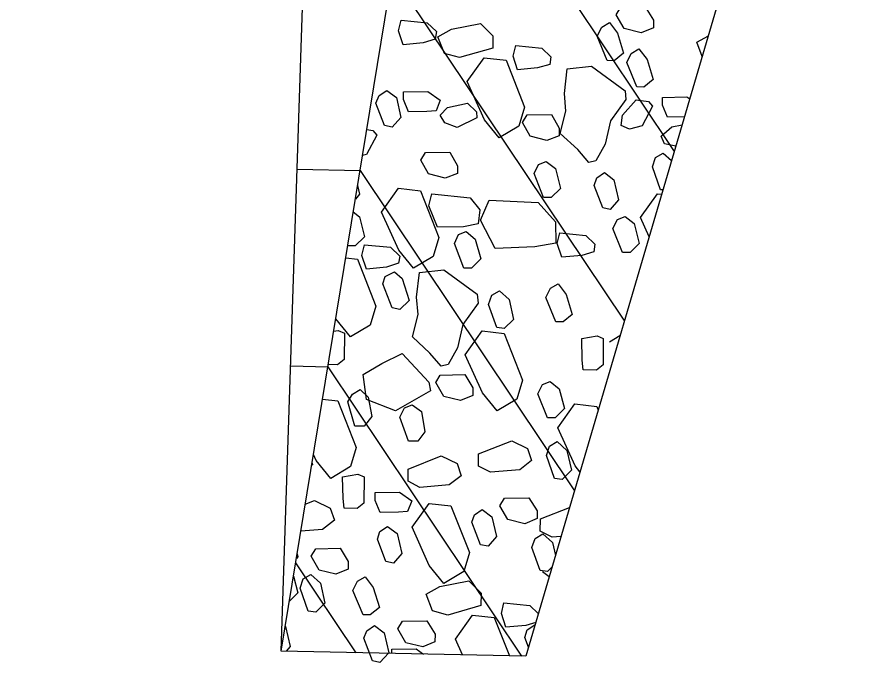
# Model space of a CAD drawing. Extents: x 2384780 to 2405432, y 547869 to 573706.
# Drawn here: x 2395714.42 to 2395746.01, y 553724.93 to 553749.39 of the extents above; entities that cross this region are included whole.
import ezdxf

# ---------------------------------------------------------------- set-up
doc = ezdxf.new("R2010")
doc.units = 0
for name, color, linetype in [('Old_Level_1', 7, 'Continuous'), ('Old_Level_10', 7, 'Continuous'), ('Old_Level_23', 7, 'Continuous'), ('Old_Level_56', 7, 'Continuous'), ('Old_Level_63', 7, 'Continuous')]:
    doc.layers.add(name, color=color, linetype=linetype)

msp = doc.modelspace()

# ---------------------------------------------------------------- linework, layer by layer
at = {"layer": 'Old_Level_1'}
msp.add_line((2395756.774, 553806.246), (2395733.132, 553725.867), dxfattribs=at)
at = {"layer": 'Old_Level_10'}
for p, q in [((2395729.404, 553758.185), (2395738.597, 553744.448)), ((2395728.219, 553750.965), (2395736.76, 553738.203)), ((2395727.035, 553743.744), (2395734.923, 553731.957)), ((2395725.851, 553736.524), (2395732.981, 553725.87)), ((2395724.666, 553729.304), (2395726.878, 553725.998))]:
    msp.add_line(p, q, dxfattribs=at)
for points in [[(2395737.827, 553749.001), (2395737.376, 553748.816), (2395736.758, 553748.968), (2395736.459, 553749.476), (2395736.629, 553749.756), (2395737.53, 553749.771), (2395737.828, 553749.282), (2395737.827, 553749.001)], [(2395729.805, 553748.58), (2395729.354, 553748.451), (2395728.623, 553748.378), (2395728.456, 553748.885), (2395728.55, 553749.279), (2395729.507, 553749.181), (2395729.843, 553748.861), (2395729.805, 553748.58)], [(2395729.895, 553748.672), (2395730.402, 553748.952), (2395731.471, 553749.155), (2395731.92, 553748.704), (2395731.918, 553748.253), (2395730.698, 553747.902), (2395730.137, 553748.054), (2395729.895, 553748.672)], [(2395736.208, 553749.196), (2395736.507, 553748.801), (2395736.73, 553748.069), (2395736.391, 553747.789), (2395736.128, 553747.79), (2395735.757, 553748.691), (2395735.927, 553749.028), (2395736.208, 553749.196)], [(2395739.423, 553748.471), (2395739.85, 553748.706)], [(2395734.016, 553747.651), (2395733.565, 553747.522), (2395732.834, 553747.449), (2395732.667, 553747.956), (2395732.762, 553748.35), (2395733.718, 553748.253), (2395734.054, 553747.932), (2395734.016, 553747.651)], [(2395739.627, 553747.949), (2395739.423, 553748.471)], [(2395737.297, 553748.226), (2395737.596, 553747.832), (2395737.819, 553747.1), (2395737.48, 553746.82), (2395737.217, 553746.821), (2395736.846, 553747.722), (2395737.016, 553748.059), (2395737.297, 553748.226)], [(2395732.151, 553744.951), (2395731.612, 553745.613), (2395730.979, 553747.019), (2395731.607, 553747.893), (2395732.407, 553747.805), (2395733.091, 553746.084), (2395732.88, 553745.383), (2395732.151, 553744.951)], [(2395735.551, 553747.587), (2395736.785, 553746.682), (2395736.812, 553746.36), (2395736.256, 553745.577), (2395736.056, 553744.712), (2395735.712, 553744.099), (2395735.458, 553744.036), (2395735.044, 553744.518), (2395734.398, 553745.115), (2395734.606, 553745.933), (2395734.552, 553746.579), (2395734.653, 553747.487), (2395735.551, 553747.587)], [(2395728.016, 553746.694), (2395728.371, 553746.431), (2395728.538, 553745.699), (2395728.218, 553745.344), (2395727.936, 553745.401), (2395727.621, 553746.228), (2395727.734, 553746.508), (2395728.016, 553746.694)], [(2395729.832, 553745.942), (2395729.494, 553745.924), (2395728.819, 553745.909), (2395728.633, 553746.359), (2395728.635, 553746.641), (2395729.534, 553746.655), (2395729.984, 553746.336), (2395729.832, 553745.942)], [(2395738.972, 553745.722), (2395738.347, 553745.708), (2395738.161, 553746.158), (2395738.163, 553746.44), (2395739.062, 553746.454), (2395739.166, 553746.381)], [(2395729.988, 553745.782), (2395730.252, 553746.063), (2395730.983, 553746.229), (2395731.32, 553745.909), (2395731.338, 553745.684), (2395730.604, 553745.33), (2395730.155, 553745.501), (2395729.988, 553745.782)], [(2395736.646, 553745.4), (2395736.695, 553745.781), (2395737.191, 553746.345), (2395737.652, 553746.283), (2395737.797, 553746.111), (2395737.411, 553745.394), (2395736.947, 553745.27), (2395736.646, 553745.4)], [(2395734.359, 553745.02), (2395733.909, 553744.853), (2395733.291, 553745.006), (2395733.011, 553745.513), (2395733.181, 553745.794), (2395734.081, 553745.809), (2395734.36, 553745.302), (2395734.359, 553745.02)], [(2395727.283, 553745.255), (2395727.509, 553745.225), (2395727.655, 553745.052), (2395727.269, 553744.336), (2395727.126, 553744.297)], [(2395738.109, 553745.015), (2395738.504, 553745.351), (2395738.885, 553745.425)], [(2395738.655, 553744.644), (2395738.239, 553744.733), (2395738.109, 553745.015)], [(2395730.621, 553743.636), (2395730.171, 553743.469), (2395729.552, 553743.621), (2395729.273, 553744.128), (2395729.442, 553744.409), (2395730.342, 553744.425), (2395730.621, 553743.918), (2395730.621, 553743.636)], [(2395738.18, 553743.03), (2395738.093, 553743.041), (2395737.797, 553743.887), (2395737.91, 553744.223), (2395738.192, 553744.391)], [(2395738.192, 553744.391), (2395738.499, 553744.115)], [(2395733.888, 553744.084), (2395734.224, 553743.82), (2395734.409, 553743.089), (2395734.07, 553742.753), (2395733.789, 553742.753), (2395733.436, 553743.635), (2395733.607, 553743.973), (2395733.888, 553744.084)], [(2395736.024, 553743.668), (2395736.379, 553743.404), (2395736.545, 553742.672), (2395736.244, 553742.317), (2395735.963, 553742.375), (2395735.647, 553743.201), (2395735.742, 553743.481), (2395736.024, 553743.668)], [(2395726.944, 553743.193), (2395727.017, 553742.873), (2395726.862, 553742.691)], [(2395728.996, 553740.15), (2395728.458, 553740.812), (2395727.825, 553742.218), (2395728.453, 553743.092), (2395729.254, 553743.004), (2395729.938, 553741.282), (2395729.725, 553740.582), (2395728.996, 553740.15)], [(2395731.381, 553741.789), (2395730.837, 553741.679), (2395729.881, 553741.664), (2395729.565, 553742.452), (2395729.679, 553742.883), (2395731.084, 553742.747), (2395731.439, 553742.295), (2395731.381, 553741.789)], [(2395734.24, 553741.069), (2395733.47, 553740.941), (2395732.007, 553740.871), (2395731.468, 553741.923), (2395731.789, 553742.654), (2395733.589, 553742.571), (2395734.223, 553741.857), (2395734.24, 553741.069)], [(2395737.673, 553741.307), (2395737.353, 553742.017), (2395737.981, 553742.891), (2395738.134, 553742.874)], [(2395726.785, 553742.22), (2395727.012, 553742.041), (2395727.197, 553741.31), (2395726.859, 553740.974), (2395726.581, 553740.975)], [(2395736.791, 553742.059), (2395737.127, 553741.795), (2395737.311, 553741.064), (2395736.973, 553740.728), (2395736.692, 553740.728), (2395736.339, 553741.611), (2395736.509, 553741.948), (2395736.791, 553742.059)], [(2395730.939, 553741.505), (2395731.277, 553741.223), (2395731.48, 553740.49), (2395731.141, 553740.155), (2395730.86, 553740.155), (2395730.507, 553741.057), (2395730.658, 553741.394), (2395730.939, 553741.505)], [(2395735.642, 553740.753), (2395735.192, 553740.624), (2395734.46, 553740.552), (2395734.293, 553741.058), (2395734.388, 553741.452), (2395735.343, 553741.355), (2395735.68, 553741.035), (2395735.642, 553740.753)], [(2395728.456, 553740.337), (2395728.006, 553740.189), (2395727.274, 553740.116), (2395727.107, 553740.623), (2395727.202, 553741.017), (2395728.159, 553740.919), (2395728.495, 553740.599), (2395728.456, 553740.337)], [(2395726.507, 553740.527), (2395726.938, 553740.48), (2395727.621, 553738.758), (2395727.41, 553738.058), (2395726.681, 553737.626)], [(2395730.115, 553740.094), (2395731.35, 553739.19), (2395731.377, 553738.867), (2395730.821, 553738.084), (2395730.621, 553737.22), (2395730.277, 553736.606), (2395730.022, 553736.543), (2395729.609, 553737.025), (2395728.962, 553737.623), (2395729.17, 553738.441), (2395729.117, 553739.086), (2395729.218, 553739.995), (2395730.115, 553740.094)], [(2395728.301, 553740.018), (2395728.581, 553739.774), (2395728.841, 553738.966), (2395728.502, 553738.631), (2395728.221, 553738.688), (2395727.868, 553739.57), (2395727.964, 553739.851), (2395728.301, 553740.018)], [(2395734.325, 553739.577), (2395734.623, 553739.182), (2395734.846, 553738.45), (2395734.508, 553738.171), (2395734.245, 553738.171), (2395733.873, 553739.073), (2395734.043, 553739.41), (2395734.325, 553739.577)], [(2395732.162, 553739.321), (2395732.517, 553739.001), (2395732.683, 553738.268), (2395732.344, 553737.932), (2395732.063, 553737.971), (2395731.766, 553738.816), (2395731.88, 553739.153), (2395732.162, 553739.321)], [(2395726.681, 553737.626), (2395726.143, 553738.288), (2395726.141, 553738.292)], [(2395726.064, 553737.829), (2395726.231, 553737.857), (2395726.458, 553737.765), (2395726.447, 553736.796), (2395726.203, 553736.595), (2395725.863, 553736.602)], [(2395732.076, 553734.898), (2395731.537, 553735.559), (2395730.905, 553736.965), (2395731.532, 553737.84), (2395732.333, 553737.751), (2395733.016, 553736.03), (2395732.805, 553735.33), (2395732.076, 553734.898)], [(2395735.248, 553736.404), (2395735.212, 553736.764), (2395735.194, 553737.562), (2395735.759, 553737.656), (2395735.986, 553737.564), (2395735.975, 553736.595), (2395735.731, 553736.394), (2395735.248, 553736.404)], [(2395736.599, 553737.657), (2395736.209, 553737.425)], [(2395727.144, 553736.236), (2395727.84, 553736.645), (2395728.59, 553737.016), (2395729.561, 553735.962), (2395729.633, 553735.641), (2395728.339, 553734.9), (2395727.272, 553735.316), (2395727.144, 553736.236)], [(2395731.184, 553735.463), (2395730.734, 553735.277), (2395730.116, 553735.431), (2395729.818, 553735.938), (2395729.988, 553736.218), (2395730.888, 553736.233), (2395731.186, 553735.745), (2395731.184, 553735.463)], [(2395734.031, 553735.978), (2395734.367, 553735.715), (2395734.552, 553734.983), (2395734.213, 553734.646), (2395733.932, 553734.647), (2395733.579, 553735.53), (2395733.749, 553735.866), (2395734.031, 553735.978)], [(2395727.036, 553735.683), (2395727.335, 553735.4), (2395727.464, 553734.688), (2395727.181, 553734.333), (2395726.844, 553734.334), (2395726.584, 553735.235), (2395726.754, 553735.515), (2395727.036, 553735.683)], [(2395725.655, 553735.329), (2395726.214, 553735.267), (2395726.898, 553733.546), (2395726.686, 553732.846), (2395725.957, 553732.414)], [(2395728.956, 553735.12), (2395729.292, 553734.875), (2395729.421, 553734.124), (2395729.157, 553733.787), (2395728.82, 553733.789), (2395728.504, 553734.671), (2395728.674, 553735.008), (2395728.956, 553735.12)], [(2395735.127, 553732.652), (2395734.947, 553732.875), (2395734.314, 553734.28), (2395734.942, 553735.155), (2395735.742, 553735.066), (2395735.797, 553734.929)], [(2395733.348, 553733.068), (2395732.916, 553732.731), (2395731.833, 553732.643), (2395731.397, 553732.868), (2395731.399, 553733.318), (2395732.62, 553733.801), (2395733.2, 553733.518), (2395733.348, 553733.068)], [(2395734.289, 553733.766), (2395734.644, 553733.446), (2395734.811, 553732.714), (2395734.471, 553732.378), (2395734.191, 553732.416), (2395733.894, 553733.261), (2395734.007, 553733.598), (2395734.289, 553733.766)], [(2395725.957, 553732.414), (2395725.419, 553733.076), (2395725.32, 553733.293)], [(2395730.752, 553732.507), (2395730.319, 553732.171), (2395729.237, 553732.081), (2395728.8, 553732.307), (2395728.803, 553732.757), (2395730.023, 553733.24), (2395730.604, 553732.957), (2395730.752, 553732.507)], [(2395725.269, 553732.976), (2395725.282, 553732.915), (2395725.254, 553732.887)], [(2395726.446, 553731.314), (2395726.41, 553731.674), (2395726.391, 553732.473), (2395726.956, 553732.567), (2395727.184, 553732.475), (2395727.173, 553731.506), (2395726.928, 553731.305), (2395726.446, 553731.314)], [(2395728.786, 553731.19), (2395728.449, 553731.172), (2395727.773, 553731.157), (2395727.588, 553731.606), (2395727.589, 553731.889), (2395728.489, 553731.903), (2395728.938, 553731.583), (2395728.786, 553731.19)], [(2395725.022, 553731.471), (2395725.361, 553731.605), (2395725.942, 553731.322), (2395726.09, 553730.872)], [(2395733.547, 553730.932), (2395733.095, 553730.747), (2395732.478, 553730.9), (2395732.18, 553731.407), (2395732.349, 553731.688), (2395733.249, 553731.703), (2395733.548, 553731.214), (2395733.547, 553730.932)], [(2395730.12, 553728.549), (2395729.582, 553729.211), (2395728.949, 553730.617), (2395729.576, 553731.491), (2395730.377, 553731.402), (2395731.061, 553729.682), (2395730.849, 553728.981), (2395730.12, 553728.549)], [(2395731.53, 553731.265), (2395731.885, 553731), (2395732.051, 553730.269), (2395731.75, 553729.914), (2395731.469, 553729.971), (2395731.153, 553730.797), (2395731.248, 553731.078), (2395731.53, 553731.265)], [(2395734.427, 553730.272), (2395734.103, 553730.245), (2395733.667, 553730.471), (2395733.669, 553730.921), (2395734.743, 553731.346)], [(2395726.09, 553730.872), (2395725.658, 553730.535), (2395724.857, 553730.47)], [(2395728.051, 553730.645), (2395728.406, 553730.381), (2395728.572, 553729.649), (2395728.271, 553729.294), (2395727.99, 553729.352), (2395727.674, 553730.177), (2395727.769, 553730.458), (2395728.051, 553730.645)], [(2395734.095, 553729.142), (2395733.938, 553728.986), (2395733.657, 553729.025), (2395733.36, 553729.87), (2395733.474, 553730.207), (2395733.755, 553730.375)], [(2395733.755, 553730.375), (2395734.111, 553730.055), (2395734.221, 553729.571)], [(2395724.722, 553729.643), (2395724.749, 553729.524), (2395724.693, 553729.468)], [(2395726.601, 553729.071), (2395726.15, 553728.885), (2395725.532, 553729.039), (2395725.234, 553729.546), (2395725.403, 553729.826), (2395726.304, 553729.841), (2395726.602, 553729.353), (2395726.601, 553729.071)], [(2395724.586, 553728.814), (2395724.743, 553728.196), (2395724.434, 553727.892)], [(2395725.223, 553728.879), (2395725.579, 553728.56), (2395725.745, 553727.827), (2395725.406, 553727.491), (2395725.125, 553727.53), (2395724.828, 553728.374), (2395724.942, 553728.711), (2395725.223, 553728.879)], [(2395727.225, 553728.794), (2395727.524, 553728.4), (2395727.746, 553727.667), (2395727.408, 553727.387), (2395727.144, 553727.388), (2395726.773, 553728.289), (2395726.944, 553728.627), (2395727.225, 553728.794)], [(2395733.749, 553728.99), (2395733.994, 553728.798)], [(2395729.462, 553728.156), (2395729.97, 553728.435), (2395731.038, 553728.639), (2395731.488, 553728.187), (2395731.485, 553727.736), (2395730.266, 553727.385), (2395729.704, 553727.537), (2395729.462, 553728.156)], [(2395733.497, 553727.11), (2395733.132, 553727.005), (2395732.401, 553726.933), (2395732.234, 553727.44), (2395732.329, 553727.834), (2395733.286, 553727.736), (2395733.595, 553727.441)], [(2395729.793, 553726.398), (2395729.342, 553726.212), (2395728.724, 553726.365), (2395728.426, 553726.872), (2395728.595, 553727.153), (2395729.496, 553727.167), (2395729.794, 553726.679), (2395729.793, 553726.398)], [(2395730.811, 553725.916), (2395730.547, 553726.502), (2395731.174, 553727.377), (2395731.975, 553727.288), (2395732.534, 553725.879)], [(2395724.284, 553726.973), (2395724.297, 553726.963), (2395724.463, 553726.232), (2395724.311, 553726.052)], [(2395727.568, 553726.994), (2395727.923, 553726.73), (2395728.09, 553725.998), (2395727.769, 553725.643), (2395727.488, 553725.7), (2395727.172, 553726.527), (2395727.286, 553726.808), (2395727.568, 553726.994)], [(2395733.23, 553726.201), (2395733.093, 553726.559), (2395733.188, 553726.84), (2395733.47, 553727.027)], [(2395733.47, 553727.027), (2395733.472, 553727.025)], [(2395728.201, 553725.971), (2395728.202, 553726.124), (2395729.101, 553726.139), (2395729.373, 553725.946)]]:
    msp.add_lwpolyline(points, dxfattribs=at)
at = {"layer": 'Old_Level_23'}
msp.add_line((2395733.132, 553725.867), (2395724.133, 553726.056), dxfattribs=at)
at = {"layer": 'Old_Level_56'}
for p, q in [((2395724.133, 553726.056), (2395738.989, 553816.623)), ((2395724.133, 553726.056), (2395726.704, 553803.264)), ((2395724.724, 553743.793), (2395727.035, 553743.744)), ((2395724.483, 553736.553), (2395725.851, 553736.524))]:
    msp.add_line(p, q, dxfattribs=at)
at = {"layer": 'Old_Level_63'}
msp.add_ellipse((2395727.45, 554021.058), major_axis=(15.712, 376.73), ratio=0.598979, dxfattribs=at)

doc.saveas('drawing.dxf')
